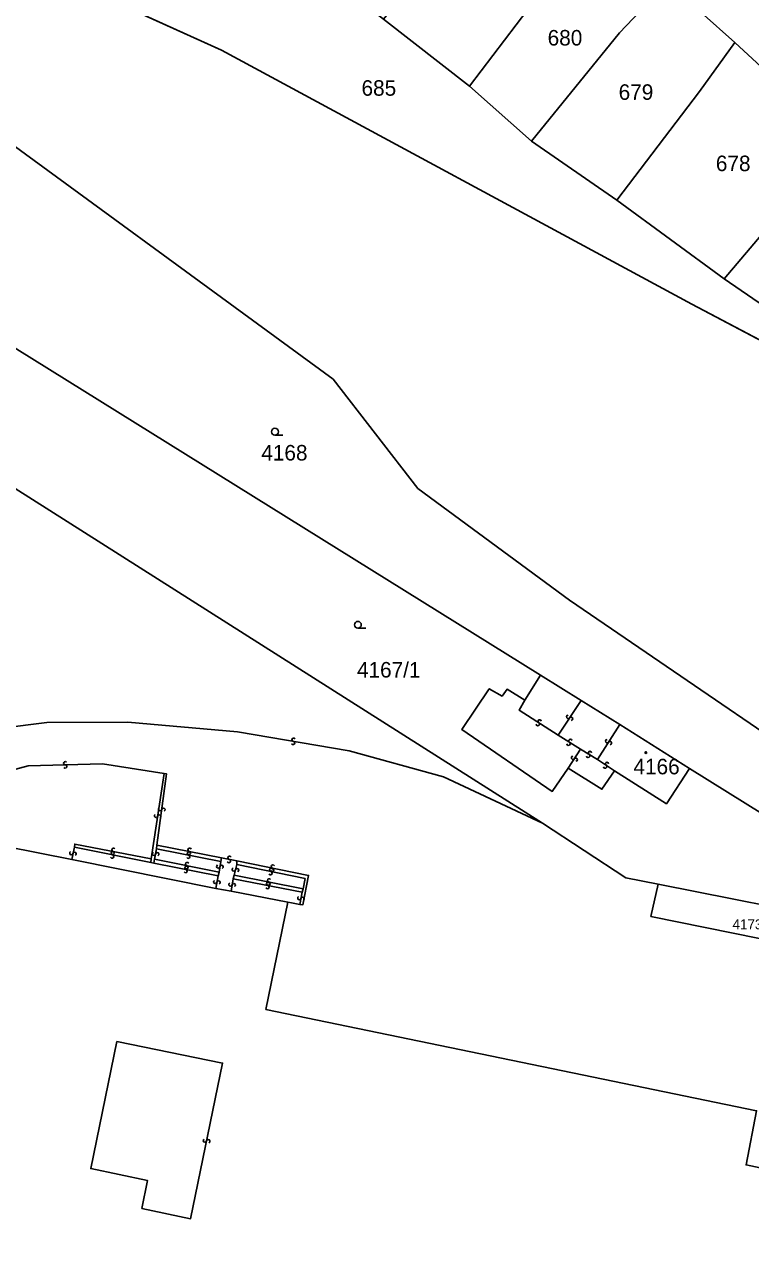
# Model space of a CAD drawing. Extents: x -598233 to -596890, y -1157848 to -1156431.
# Drawn here: x -597540.6 to -597461.1, y -1157576 to -1157442.2 of the extents above; entities that cross this region are included whole.
import ezdxf

# ---------------------------------------------------------------- set-up
doc = ezdxf.new("R2010")
doc.units = 0
for name, color, linetype in [('Level 1', 7, 'Continuous'), ('Level 13', 7, 'Continuous'), ('Level 3', 7, 'Continuous'), ('Level 4', 7, 'Continuous'), ('Level 5', 7, 'Continuous'), ('Level 60', 7, 'Continuous'), ('Vrstva 54', 7, 'Continuous'), ('Vrstva 60', 7, 'Continuous')]:
    doc.layers.add(name, color=color, linetype=linetype)

msp = doc.modelspace()

# ---------------------------------------------------------------- linework, layer by layer
at = {"layer": 'Level 1'}
for points in [[(-597939.77, -1157233.9), (-597929.67, -1157236.56), (-597923.63, -1157238.02), (-597882.54, -1157247.95), (-597875.91, -1157249.55), (-597833.74, -1157262.53), (-597802.08, -1157274.42), (-597767.8, -1157290.17), (-597726.42, -1157315.06), (-597672.84, -1157349.01), (-597621.47, -1157378.62), (-597620.65, -1157379.11), (-597584.75, -1157400.18), (-597549.68, -1157428.4), (-597544.41, -1157433.47), (-597538.53, -1157436.14), (-597519.06, -1157444.97), (-597467.58, -1157472.78), (-597426.75, -1157494.36), (-597424.47, -1157501.56)], [(-597491.9, -1157448.91), (-597477.86, -1157430.41)], [(-597538.53, -1157436.14), (-597519.06, -1157444.97), (-597467.58, -1157472.78), (-597426.75, -1157494.36)], [(-597485.12, -1157454.93), (-597475.47, -1157443.07), (-597470.22, -1157437.52)], [(-597470.22, -1157437.52), (-597462.85, -1157444.15)], [(-597501.33, -1157441.58), (-597491.9, -1157448.91)], [(-597475.78, -1157461.42), (-597466.75, -1157449.51), (-597462.85, -1157444.15)], [(-597462.85, -1157444.15), (-597451.29, -1157454.82)], [(-597485.12, -1157454.93), (-597491.9, -1157448.91)], [(-597554.08, -1157450.56), (-597549.35, -1157449.9), (-597506.83, -1157481.03), (-597497.55, -1157492.97), (-597480.95, -1157505.21), (-597444.52, -1157530.13)], [(-597485.12, -1157454.93), (-597475.78, -1157461.42)], [(-597464.02, -1157470.01), (-597455.73, -1157460.21), (-597451.29, -1157454.82)], [(-597475.78, -1157461.42), (-597464.02, -1157470.01)], [(-597464.02, -1157470.01), (-597451.39, -1157478.72)], [(-597543.4, -1157476.52), (-597484.14, -1157513.43)], [(-597483.9, -1157529.65), (-597545.47, -1157490.57)], [(-597485.83, -1157516.16), (-597484.14, -1157513.43)], [(-597484.14, -1157513.43), (-597479.69, -1157516.2)], [(-597481.09, -1157523.6), (-597482.85, -1157526.17), (-597492.75, -1157519.38), (-597489.74, -1157514.91), (-597488.33, -1157515.72), (-597487.79, -1157514.98), (-597485.83, -1157516.16)], [(-597479.69, -1157516.2), (-597475.45, -1157518.85)], [(-597475.45, -1157518.85), (-597467.84, -1157523.64)], [(-597476.02, -1157523.91), (-597477.41, -1157525.92), (-597481.09, -1157523.6)], [(-597467.84, -1157523.64), (-597470.35, -1157527.52), (-597476.02, -1157523.91)], [(-597467.84, -1157523.64), (-597445.38, -1157537.62)], [(-597483.9, -1157529.65), (-597474.78, -1157535.61), (-597471.26, -1157536.31)], [(-597546.34, -1157531.48), (-597535.44, -1157533.62)], [(-597535.44, -1157533.62), (-597519.67, -1157536.78)], [(-597519.67, -1157536.78), (-597518, -1157537.09)], [(-597518, -1157537.09), (-597511.77, -1157538.3)], [(-597471.26, -1157536.31), (-597472.05, -1157539.85), (-597451.35, -1157544.05), (-597450.63, -1157540.41)], [(-597471.26, -1157536.31), (-597450.63, -1157540.41)], [(-597511.77, -1157538.3), (-597514.19, -1157550.04), (-597460.49, -1157561.13), (-597461.63, -1157567.07), (-597456.84, -1157568.08)]]:
    msp.add_lwpolyline(points, dxfattribs=at)
at = {"layer": 'Level 13'}
for centre, start, end in [((-597484.43, -1157518.79), 184.4366, 57.0266), ((-597484.23, -1157518.49), 4.651, 236.749), ((-597481.09, -1157518), 93.8867, 326.4767), ((-597480.79, -1157518.2), 274.1011, 146.1991), ((-597511.21, -1157520.86), 207.8496, 79.9476), ((-597511.15, -1157520.5), 27.6351, 260.2251), ((-597481.07, -1157520.94), 184.9003, 57.4903), ((-597480.87, -1157520.62), 5.1148, 237.2128), ((-597476.83, -1157520.66), 94.6982, 326.7962), ((-597476.53, -1157520.86), 274.4837, 147.0737), ((-597480.57, -1157522.48), 93.9873, 326.5773), ((-597480.27, -1157522.68), 274.2018, 146.2998), ((-597478.92, -1157522.27), 185.9673, 58.5573), ((-597478.72, -1157521.95), 6.1818, 238.2798), ((-597536.14, -1157523.07), 38.845, 271.435), ((-597536.14, -1157523.43), 219.0595, 91.1575), ((-597477.06, -1157523.44), 183.9649, 56.0629), ((-597476.86, -1157523.14), 3.7505, 236.3405), ((-597525.76, -1157528.11), 119.6962, 351.7942), ((-597525.4, -1157528.17), 299.4818, 172.0718), ((-597526.21, -1157528.85), 118.6245, 351.2145), ((-597525.85, -1157528.91), 298.839, 170.937), ((-597535.48, -1157532.91), 115.1612, 347.2592), ((-597535.12, -1157532.99), 294.9468, 167.5368), ((-597531.01, -1157533.29), 206.155, 78.253), ((-597530.96, -1157532.91), 206.4847, 78.5827), ((-597530.93, -1157532.93), 25.9405, 258.5305), ((-597530.88, -1157532.55), 26.2702, 258.8602), ((-597526.44, -1157532.99), 117.8282, 349.9262), ((-597526.08, -1157533.05), 297.6138, 170.2038), ((-597522.68, -1157533.32), 206.1613, 78.7513), ((-597522.6, -1157532.96), 26.3757, 258.4737), ((-597522.61, -1157532.92), 206.1719, 78.2699), ((-597522.53, -1157532.56), 25.9575, 258.5475), ((-597518.17, -1157533.43), 25.5831, 258.1731), ((-597522.89, -1157534.53), 26.0942, 258.1922), ((-597522.88, -1157534.47), 205.9265, 78.5165), ((-597522.8, -1157534.11), 26.141, 258.239), ((-597519.4, -1157534.38), 117.8562, 350.4462), ((-597519.04, -1157534.44), 298.0707, 170.1687), ((-597518.25, -1157533.79), 205.7975, 77.8955), ((-597517.7, -1157534.71), 113.9455, 346.5355), ((-597517.34, -1157534.79), 294.16, 166.258), ((-597513.6, -1157534.76), 25.8126, 257.9106), ((-597513.49, -1157534.76), 205.7222, 78.3122), ((-597513.41, -1157534.4), 25.9367, 258.0347), ((-597522.97, -1157534.89), 205.8797, 78.4697), ((-597519.73, -1157536.07), 116.8166, 349.4066), ((-597519.37, -1157536.13), 297.0311, 169.1291), ((-597513.83, -1157535.9), 26.2232, 258.3212), ((-597513.68, -1157535.12), 205.5981, 78.1881), ((-597518.06, -1157536.37), 116.8166, 349.4066), ((-597517.7, -1157536.43), 297.0311, 169.1291), ((-597514.02, -1157536.64), 205.9655, 78.5555), ((-597513.94, -1157536.28), 26.1799, 258.2779), ((-597513.91, -1157536.26), 206.0088, 78.5988), ((-597510.53, -1157537.84), 116.257, 348.847), ((-597510.17, -1157537.92), 296.4715, 168.5695), ((-597520.86, -1157564.4), 115.5512, 348.1412), ((-597520.5, -1157564.48), 295.7657, 167.8637)]:
    msp.add_arc(centre, 0.184, start, end, dxfattribs=at)
at = {"layer": 'Level 3'}
for points in [[(-597485.83, -1157516.16), (-597486.47, -1157517.26), (-597482.19, -1157520.01)], [(-597479.69, -1157516.2), (-597482.19, -1157520.01)], [(-597483.9, -1157529.65), (-597494.75, -1157524.56), (-597505.07, -1157521.7), (-597517.29, -1157519.65), (-597529.3, -1157518.58), (-597538.16, -1157518.62), (-597543.09, -1157519.23), (-597547.9, -1157520.9), (-597551.17, -1157522.81)], [(-597477.9, -1157522.67), (-597475.45, -1157518.85)], [(-597482.19, -1157520.01), (-597479.75, -1157521.55)], [(-597479.75, -1157521.55), (-597481.09, -1157523.6)], [(-597479.75, -1157521.55), (-597477.9, -1157522.67)], [(-597525.33, -1157524.21), (-597532.07, -1157523.13), (-597540.22, -1157523.37), (-597544.97, -1157524.62)], [(-597476.02, -1157523.91), (-597477.9, -1157522.67)], [(-597525.33, -1157524.21), (-597526.73, -1157533.54)], [(-597526.11, -1157532.04), (-597525.06, -1157524.25), (-597525.33, -1157524.21)], [(-597526.73, -1157533.54), (-597535.1, -1157531.93), (-597535.15, -1157532.28)], [(-597535.44, -1157533.62), (-597535.15, -1157532.28)], [(-597526.78, -1157533.94), (-597535.15, -1157532.28)], [(-597526.36, -1157533.59), (-597526.17, -1157532.46)], [(-597526.17, -1157532.46), (-597526.11, -1157532.04)], [(-597526.17, -1157532.46), (-597519.12, -1157533.83)], [(-597519.04, -1157533.44), (-597526.11, -1157532.04)], [(-597526.73, -1157533.54), (-597526.78, -1157533.94)], [(-597526.78, -1157533.94), (-597526.44, -1157534.01)], [(-597526.44, -1157534.01), (-597526.36, -1157533.59)], [(-597526.44, -1157534.01), (-597519.42, -1157535.41)], [(-597526.36, -1157533.59), (-597519.31, -1157534.99)], [(-597519.12, -1157533.83), (-597519.31, -1157534.99)], [(-597519.04, -1157533.44), (-597519.12, -1157533.83)], [(-597517.38, -1157533.78), (-597519.04, -1157533.44)], [(-597517.38, -1157534.18), (-597517.65, -1157535.33)], [(-597517.38, -1157533.78), (-597509.52, -1157535.37), (-597510.16, -1157538.6), (-597510.48, -1157538.56)], [(-597517.38, -1157533.78), (-597517.38, -1157534.18)], [(-597517.38, -1157534.18), (-597509.9, -1157535.71), (-597510.09, -1157536.82)], [(-597519.42, -1157535.41), (-597519.67, -1157536.78)], [(-597519.31, -1157534.99), (-597519.42, -1157535.41)], [(-597517.75, -1157535.72), (-597518, -1157537.09)], [(-597517.65, -1157535.33), (-597517.75, -1157535.72)], [(-597517.75, -1157535.72), (-597510.22, -1157537.21)], [(-597517.65, -1157535.33), (-597510.09, -1157536.82)], [(-597510.22, -1157537.21), (-597510.48, -1157538.56)], [(-597510.09, -1157536.82), (-597510.22, -1157537.21)], [(-597511.77, -1157538.3), (-597511.37, -1157538.38), (-597510.48, -1157538.56)], [(-597530.5, -1157553.55), (-597518.93, -1157555.92), (-597522.43, -1157572.96), (-597527.75, -1157571.83), (-597527.13, -1157568.78), (-597533.36, -1157567.47), (-597530.5, -1157553.55)]]:
    msp.add_lwpolyline(points, dxfattribs=at)
at = {"layer": 'Level 5'}
for p, q in [((-597513.19, -1157487.15), (-597512.32, -1157487.15)), ((-597504.12, -1157508.29), (-597503.24, -1157508.29))]:
    msp.add_line(p, q, dxfattribs=at)
for centre, radius in [((-597513.19, -1157486.77), 0.375), ((-597504.12, -1157507.91), 0.375), ((-597472.6, -1157521.91), 0.09), ((-597472.6, -1157521.91), 0.0521)]:
    msp.add_circle(centre, radius, dxfattribs=at)
at = {"layer": 'Level 60'}
for points in [[(-597672.84, -1157349.01), (-597621.47, -1157378.62), (-597620.65, -1157379.11), (-597584.75, -1157400.18), (-597549.68, -1157428.4), (-597544.41, -1157433.47), (-597538.53, -1157436.14), (-597519.06, -1157444.97), (-597467.58, -1157472.78), (-597426.75, -1157494.36)], [(-597444.52, -1157530.13), (-597480.95, -1157505.21), (-597497.55, -1157492.97), (-597506.83, -1157481.03), (-597549.35, -1157449.9), (-597554.08, -1157450.56), (-597556.28, -1157449.32), (-597581.5, -1157434.85), (-597620.55, -1157411.64), (-597653.75, -1157390.49)], [(-597451.29, -1157454.82), (-597462.85, -1157444.15), (-597470.22, -1157437.52)], [(-597641.24, -1157477.25), (-597595.98, -1157485.61), (-597593.31, -1157473.31), (-597582.64, -1157480.48), (-597590.64, -1157519.55), (-597572.28, -1157523.35), (-597563.26, -1157479.35), (-597545.47, -1157490.57), (-597483.9, -1157529.65), (-597474.78, -1157535.61), (-597471.26, -1157536.31), (-597472.05, -1157539.85), (-597451.35, -1157544.05), (-597450.63, -1157540.41), (-597447.03, -1157541.13), (-597432.87, -1157545.06), (-597438.37, -1157544.35), (-597439.82, -1157552.17), (-597441.15, -1157559.35), (-597435.76, -1157560.38), (-597437.68, -1157570.5), (-597448.34, -1157626.95)], [(-597556.88, -1157585.03), (-597554.58, -1157572.65), (-597557.88, -1157572.01), (-597557.96, -1157572.78), (-597560.69, -1157572.27), (-597559.39, -1157565.55), (-597558.81, -1157565.59), (-597558.23, -1157562.69), (-597552.87, -1157563.7), (-597550.72, -1157552.39), (-597546.34, -1157531.48), (-597535.44, -1157533.62), (-597519.67, -1157536.78), (-597518, -1157537.09), (-597511.77, -1157538.3), (-597514.19, -1157550.04), (-597460.49, -1157561.13), (-597461.63, -1157567.07), (-597456.84, -1157568.08), (-597457.29, -1157571.02), (-597465.91, -1157615.5)], [(-597459.58, -1157616.77), (-597450.48, -1157569.2), (-597456.49, -1157568.12), (-597456.84, -1157568.08), (-597461.63, -1157567.07), (-597460.49, -1157561.13), (-597514.19, -1157550.04), (-597511.77, -1157538.3), (-597518, -1157537.09), (-597519.67, -1157536.78), (-597535.44, -1157533.62), (-597546.34, -1157531.48), (-597550.72, -1157552.39), (-597552.87, -1157563.7), (-597558.23, -1157562.69), (-597558.81, -1157565.59), (-597559.39, -1157565.55), (-597560.69, -1157572.27), (-597557.96, -1157572.78), (-597557.88, -1157572.01), (-597554.58, -1157572.65), (-597556.88, -1157585.03)]]:
    msp.add_lwpolyline(points, dxfattribs=at)
for points in [[(-597467.58, -1157472.78), (-597519.06, -1157444.97), (-597538.53, -1157436.14), (-597527.1, -1157421.55), (-597514.77, -1157431.14), (-597508.18, -1157436.26), (-597501.33, -1157441.58), (-597491.9, -1157448.91), (-597485.12, -1157454.93), (-597475.78, -1157461.42), (-597464.02, -1157470.01), (-597451.39, -1157478.72), (-597426.75, -1157494.36)], [(-597491.9, -1157448.91), (-597501.33, -1157441.58), (-597486.44, -1157423.39), (-597477.86, -1157430.41)], [(-597485.12, -1157454.93), (-597491.9, -1157448.91), (-597477.86, -1157430.41), (-597470.22, -1157437.52), (-597475.47, -1157443.07)], [(-597475.78, -1157461.42), (-597485.12, -1157454.93), (-597475.47, -1157443.07), (-597470.22, -1157437.52), (-597462.85, -1157444.15), (-597466.75, -1157449.51)], [(-597464.02, -1157470.01), (-597475.78, -1157461.42), (-597466.75, -1157449.51), (-597462.85, -1157444.15), (-597451.29, -1157454.82), (-597455.73, -1157460.21)], [(-597479.69, -1157516.2), (-597484.14, -1157513.43), (-597543.4, -1157476.52), (-597542.24, -1157468.34), (-597546.64, -1157465.91), (-597546.09, -1157462.91), (-597562.49, -1157459.66), (-597554.08, -1157450.56), (-597549.35, -1157449.9), (-597506.83, -1157481.03), (-597497.55, -1157492.97), (-597480.95, -1157505.21), (-597444.52, -1157530.13), (-597445.38, -1157537.62), (-597467.84, -1157523.64), (-597475.45, -1157518.85)], [(-597451.39, -1157478.72), (-597464.02, -1157470.01), (-597455.73, -1157460.21), (-597451.29, -1157454.82), (-597440.22, -1157466.79)], [(-597470.35, -1157527.52), (-597467.84, -1157523.64), (-597445.38, -1157537.62), (-597447.03, -1157541.13), (-597450.63, -1157540.41), (-597471.26, -1157536.31), (-597474.78, -1157535.61), (-597483.9, -1157529.65), (-597545.47, -1157490.57), (-597543.4, -1157476.52), (-597484.14, -1157513.43), (-597485.83, -1157516.16), (-597487.79, -1157514.98), (-597488.33, -1157515.72), (-597489.74, -1157514.91), (-597492.75, -1157519.38), (-597482.85, -1157526.17), (-597481.09, -1157523.6), (-597477.41, -1157525.92), (-597476.02, -1157523.91)], [(-597484.14, -1157513.43), (-597479.69, -1157516.2), (-597475.45, -1157518.85), (-597467.84, -1157523.64), (-597470.35, -1157527.52), (-597476.02, -1157523.91), (-597477.41, -1157525.92), (-597481.09, -1157523.6), (-597482.85, -1157526.17), (-597492.75, -1157519.38), (-597489.74, -1157514.91), (-597488.33, -1157515.72), (-597487.79, -1157514.98), (-597485.83, -1157516.16)], [(-597471.26, -1157536.31), (-597450.63, -1157540.41), (-597451.35, -1157544.05), (-597472.05, -1157539.85)]]:
    msp.add_lwpolyline(points, close=True, dxfattribs=at)
at = {"layer": 'Vrstva 54'}
for p, q in [((-597538.53, -1157436.14), (-597519.06, -1157444.97)), ((-597519.06, -1157444.97), (-597467.58, -1157472.78)), ((-597467.58, -1157472.78), (-597426.75, -1157494.36))]:
    msp.add_line(p, q, dxfattribs=at)
at = {"layer": 'Vrstva 60'}
for points in [[(-597583.83, -1157284.82), (-597594.92, -1157321.55), (-597604.05, -1157339.11), (-597605.14, -1157343.41), (-597602.86, -1157350.98), (-597590.7, -1157366.5), (-597575.19, -1157387.68), (-597570.84, -1157393.14), (-597562.56, -1157398.59), (-597553.98, -1157407.12), (-597548.13, -1157421.61), (-597543.15, -1157430.18), (-597543.54, -1157431.2), (-597544.41, -1157433.47), (-597538.53, -1157436.14), (-597519.06, -1157444.97), (-597467.58, -1157472.78), (-597426.75, -1157494.36)], [(-597285.2, -1157579.74), (-597302.56, -1157566.5), (-597325.9, -1157551.23), (-597335.98, -1157542.67), (-597366.75, -1157525.36), (-597373.87, -1157526.16), (-597401.88, -1157508.83), (-597409.97, -1157511.62), (-597411.67, -1157510.44), (-597417.06, -1157506.7), (-597423.3, -1157502.37), (-597424.47, -1157501.56), (-597426.75, -1157494.36), (-597467.58, -1157472.78), (-597519.06, -1157444.97), (-597538.53, -1157436.14), (-597544.41, -1157433.47), (-597549.68, -1157428.4), (-597584.75, -1157400.18), (-597620.65, -1157379.11), (-597621.47, -1157378.62), (-597672.84, -1157349.01)]]:
    msp.add_lwpolyline(points, dxfattribs=at)

# ---------------------------------------------------------------- texts
at = {"layer": 'Level 4'}
for s, height, p in [('680', 1.7, (-597483.35, -1157444.47)), ('685', 1.7, (-597503.72, -1157449.97)), ('679', 1.7, (-597475.58, -1157450.42)), ('678', 1.7, (-597464.94, -1157458.23)), ('4168', 1.7, (-597514.69, -1157489.92)), ('4167/1', 1.7, (-597504.22, -1157513.69)), ('4166', 1.7, (-597473.96, -1157524.29)), ('4173/7', 1.1, (-597463.12, -1157541.27))]:
    msp.add_text(s, height=height, dxfattribs=at).set_placement(p)

doc.saveas('drawing.dxf')
